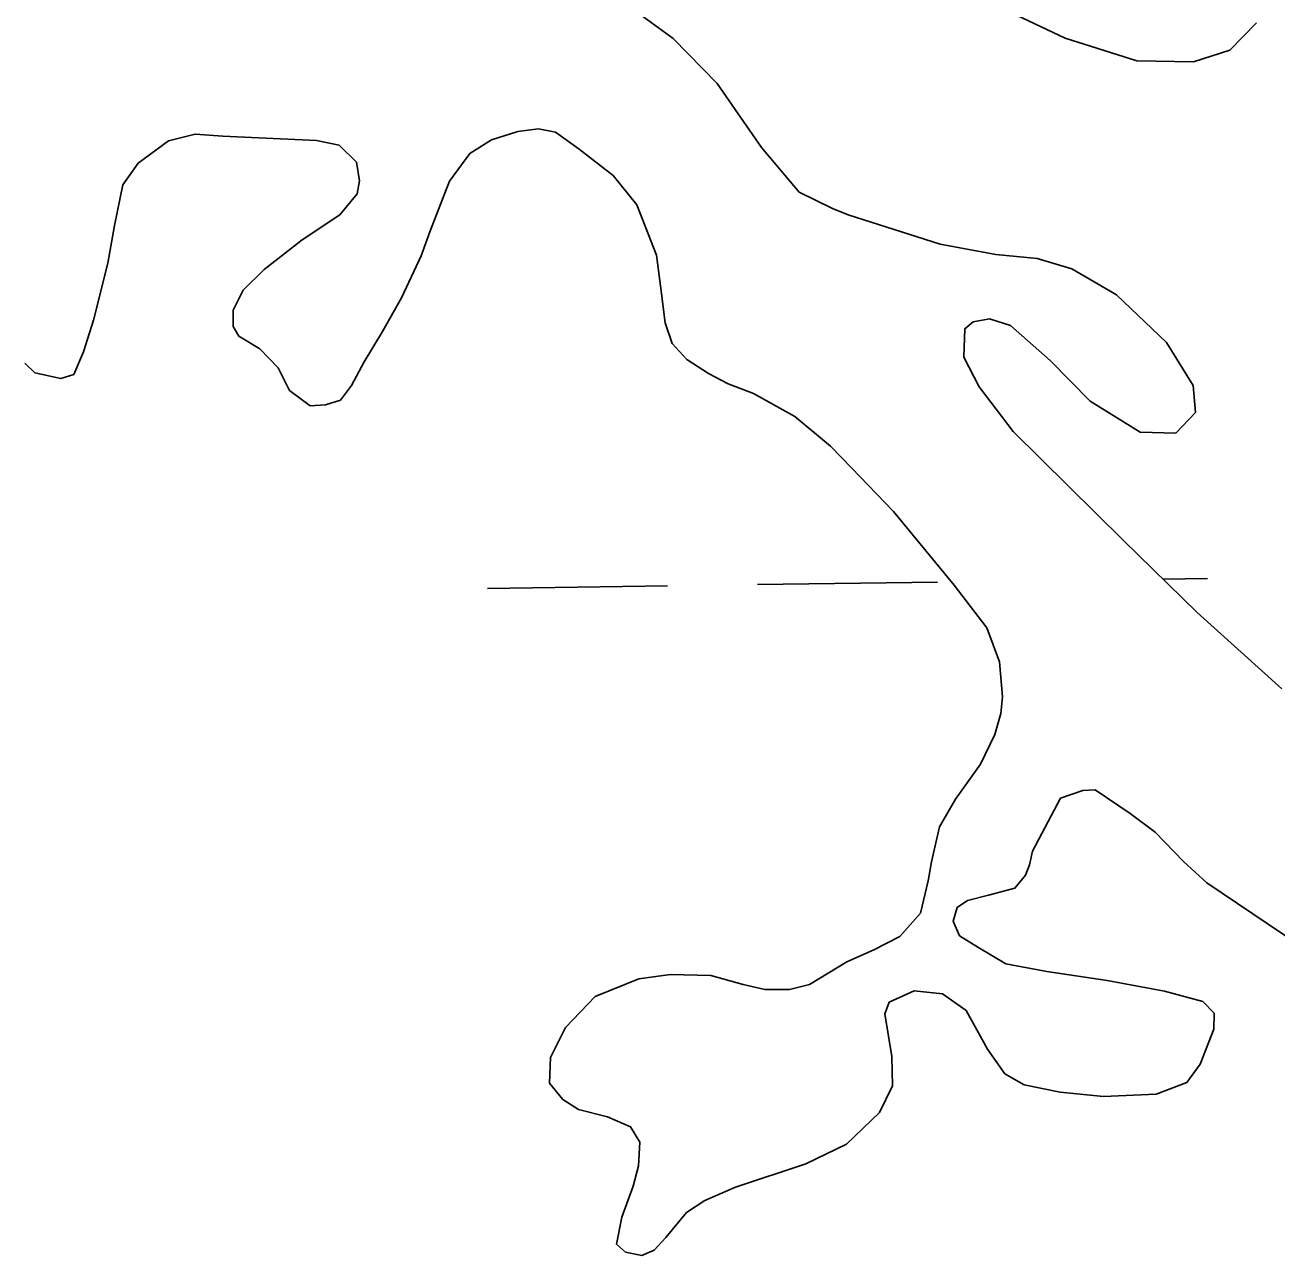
# Model space of a CAD drawing. Extents: x 3767014 to 3805179, y 361544 to 387384.
# Drawn here: x 3785304.8 to 3785527.3, y 367477.8 to 367697.8 of the extents above; entities that cross this region are included whole.
import ezdxf

# ---------------------------------------------------------------- set-up
doc = ezdxf.new("R2010")
doc.units = 0
for name, color, linetype in [('V-RIVR-EDGE', 7, 'Continuous'), ('V-TOPO-SHOR', 7, 'Continuous'), ('V-WETL-SWMP', 7, 'Continuous')]:
    doc.layers.add(name, color=color, linetype=linetype)

msp = doc.modelspace()

# ---------------------------------------------------------------- linework, layer by layer
at = {"layer": 'V-RIVR-EDGE'}
msp.add_spline([(3785266.865, 377529.211), (3785342.8, 377494.248), (3785391.258, 377467.439), (3785439.72, 377442.249), (3785475.246, 377418.707), (3785525.316, 377389.469), (3785575.383, 377359.422), (3785621.413, 377331.811), (3785722.351, 377269.288), (3785796.661, 377231.094), (3785852.385, 377199.415), (3785928.324, 377166.069), (3785964.678, 377149.804), (3786028.506, 377124.576), (3786060.018, 377113.175), (3786092.316, 377092.068), (3786117.34, 377073.405), (3786135.083, 377053.143), (3786154.458, 377039.347), (3786176.258, 377024.735), (3786206.946, 377006.867), (3786256.211, 376979.248), (3786328.098, 376942.677), (3786374.949, 376919.917), (3786491.265, 376862.208), (3786553.467, 376833.749), (3786619.713, 376805.279), (3786729.589, 376759.718), (3786796.656, 376736.099), (3786845.136, 376718.187), (3786867.767, 376712.469), (3787003.51, 376661.992), (3787089.16, 376631.048), (3787163.496, 376603.367), (3787230.559, 376578.13), (3787257.223, 376568.359), (3787300.044, 376551.27), (3787354.992, 376532.533), (3787409.127, 376512.181), (3787544.074, 376466.558), (3787612.756, 376442.126), (3787657.197, 376425.841), (3787730.724, 376398.162), (3787781.63, 376380.244), (3787834.96, 376361.511), (3787891.524, 376341.961), (3787940, 376322.432), (3787998.976, 376297.215), (3788050.697, 376281.721), (3788117.768, 376259.719), (3788176.757, 376240.164), (3788221.198, 376223.879), (3788259.981, 376209.226), (3788406.252, 376164.383), (3788541.215, 376125.23), (3788606.67, 376104.041), (3788679.39, 376077.173), (3788748.889, 376055.974), (3788871.693, 376005.528), (3788969.454, 375966.467), (3789047.013, 375933.926), (3789119.723, 375903.014), (3789155.253, 375881.09), (3789182.716, 375867.274), (3789214.225, 375854.256), (3789257.04, 375834.74), (3789281.286, 375828.21), (3789303.105, 375821.686), (3789328.955, 375809.491), (3789367.724, 375789.177), (3789414.577, 375767.225), (3789468.708, 375745.255), (3789509.105, 375728.981), (3789555.157, 375710.266), (3789585.849, 375694.015), (3789620.578, 375675.328), (3789681.97, 375646.062), (3789753.859, 375610.3), (3789792.633, 375591.603), (3789842.712, 375566.408), (3789897.64, 375539.584), (3789938.019, 375516.03), (3789968.727, 375506.25), (3790004.289, 375497.265), (3790030.972, 375494.773), (3790047.128, 375487.455), (3790077.007, 375469.589), (3790124.633, 375433.077), (3790192.442, 375382.768), (3790252.165, 375332.478), (3790290.91, 375302.459), (3790337.741, 375271.611), (3790406.357, 375220.491), (3790469.329, 375175.855), (3790570.248, 375106.054), (3790647.751, 375050.868), (3790691.367, 375028.115), (3790744.667, 374997.251), (3790806.838, 374955.852), (3790873.863, 374915.249), (3790932, 374877.903), (3791002.231, 374825.97), (3791052.265, 374782.175), (3791082.927, 374753.793), (3791131.331, 374705.149), (3791170.05, 374664.616), (3791192.631, 374638.681), (3791220.891, 374620.01), (3791288.67, 374557.569), (3791322.577, 374533.223), (3791362.944, 374504.817), (3791396.042, 374480.473), (3791434.785, 374449.645), (3791482.407, 374411.517), (3791534.052, 374365.291), (3791646.192, 374254.216), (3791707.514, 374196.644), (3791738.968, 374161.791), (3791773.65, 374123.694), (3791803.497, 374092.888), (3791829.321, 374070.18), (3791830.912, 374059.662), (3791837.316, 374032.958), (3791849.409, 374017.562), (3791884.123, 373992.405), (3791930.977, 373971.262), (3791954.393, 373955.838), (3791993.134, 373924.202), (3792026.979, 373874.785), (3792047.912, 373836.722), (3792063.186, 373799.482), (3792086.509, 373746.857), (3792112.249, 373690.181), (3792141.261, 373648.864), (3792158.993, 373624.558), (3792177.552, 373607.528), (3792214.702, 373586.409), (3792255.083, 373563.665), (3792301.119, 373538.48), (3792346.34, 373510.871), (3792382.671, 373485.71), (3792422.225, 373455.689), (3792479.537, 373411.875), (3792548.144, 373356.711), (3792619.168, 373298.307), (3792672.431, 373252.077), (3792709.534, 373212.357), (3792750.656, 373162.113), (3792839.385, 373068.08), (3792888.572, 373008.92), (3792945.027, 372945.699), (3792999.062, 372884.91), (3793053.898, 372820.884), (3793149.89, 372720.363), (3793208.761, 372653.092), (3793261.195, 372598.777), (3793315.232, 372538.796), (3793358.792, 372493.399), (3793409.592, 372432.618), (3793462.809, 372367.787), (3793498.283, 372323.219), (3793536.997, 372280.26), (3793578.124, 372232.443), (3793604.724, 372196.792), (3793668.438, 372125.466), (3793703.128, 372090.604), (3793760.41, 372034.66), (3793806.384, 371984.404), (3793839.438, 371942.268), (3793939.427, 371823.136), (3793981.333, 371763.186), (3794029.674, 371688.662), (3794050.609, 371651.408), (3794073.177, 371620.62), (3794178.796, 371488.535), (3794237.625, 371404.28), (3794268.243, 371358.106), (3794301.293, 371314.353), (3794332.724, 371269.794), (3794395.613, 371192), (3794429.476, 371149.862), (3794472.201, 371093.953), (3794523.788, 371024.274), (3794601.175, 370922.181), (3794640.679, 370871.942), (3794687.421, 370805.509), (3794733.389, 370752.828), (3794829.339, 370635.323), (3794895.463, 370557.521), (3794959.948, 370470.826), (3795013.158, 370403.569), (3795070.394, 370329.023), (3795159.854, 370203.448), (3795225.98, 370126.454), (3795296.13, 370041.363), (3795379.18, 369940.065), (3795459.001, 369841.201), (3795508.163, 369772.337), (3795554.103, 369708.333), (3795661.315, 369566.538), (3795715.338, 369500.897), (3795762.105, 369444.169), (3795798.366, 369390.703), (3795915.247, 369234.327), (3795963.601, 369165.465), (3796028.082, 369077.153), (3796043.387, 369052.853), (3796054.672, 369037.459), (3796077.242, 369007.48), (3796148.213, 368927.239), (3796183.677, 368878.627), (3796226.382, 368814.631), (3796275.531, 368740.105), (3796314.222, 368688.25), (3796353.714, 368633.158), (3796401.268, 368567.533), (3796456.873, 368487.33), (3796513.292, 368409.551), (3796545.533, 368365.8), (3796626.113, 368246.716), (3796670.449, 368188.377), (3796704.298, 368140.578), (3796751.041, 368074.145), (3796787.308, 368023.105), (3796838.907, 367958.278), (3796844.528, 367942.09), (3796845.295, 367925.104), (3796846.094, 367921.059), (3796852.559, 367919.425), (3796863.071, 367918.59), (3796875.166, 367904.003), (3796903.398, 367874.01), (3796931.629, 367844.017), (3796952.579, 367812.424), (3796982.392, 367767.87), (3797007.371, 367730.606), (3797037.194, 367690.095), (3797062.185, 367657.684), (3797075.869, 367631.77), (3797095.223, 367609.078), (3797126.665, 367569.372), (3797156.484, 367527.244), (3797212.099, 367451.085), (3797254.808, 367388.706), (3797302.183, 367327.228)], degree=3, dxfattribs=at)
at = {"layer": 'V-TOPO-SHOR'}
for points in [[(3785410.209, 367702.562), (3785419.97, 367695.392), (3785427.775, 367687.384), (3785435.664, 367676.02), (3785442.381, 367668.084), (3785448.282, 367665.167), (3785451.075, 367664.049), (3785467.408, 367658.822), (3785477.335, 367656.992), (3785484.662, 367656.285), (3785490.833, 367654.46), (3785498.753, 367649.813), (3785507.657, 367641.341), (3785512.388, 367633.751), (3785512.806, 367628.92), (3785509.339, 367625.276), (3785503.012, 367625.418), (3785494.081, 367630.927), (3785486.987, 367638.162), (3785479.917, 367644.409), (3785476.233, 367645.603), (3785473.282, 367645.035), (3785471.829, 367643.815), (3785471.657, 367638.771), (3785474.357, 367633.501), (3785480.384, 367625.549), (3785500.028, 367606.177), (3785513.091, 367593.358), (3785528.147, 367579.798)], [(3785523.644, 367698.15), (3785518.921, 367693.29), (3785512.452, 367691.255), (3785502.369, 367691.4), (3785489.625, 367695.433), (3785477.728, 367701.067)], [(3785341.753, 367644.218), (3785341.777, 367647.12), (3785343.528, 367650.649), (3785347.307, 367654.321), (3785354.047, 367659.615), (3785360.709, 367664.037), (3785363.81, 367667.789), (3785364.236, 367670.121), (3785363.673, 367673.396), (3785360.599, 367676.417), (3785356.609, 367677.285), (3785339.951, 367678.037), (3785335.007, 367678.397), (3785330.294, 367677.218), (3785324.879, 367673.214), (3785322.17, 367669.374), (3785320.701, 367662.177), (3785319.514, 367655.472), (3785316.958, 367645.347), (3785315.162, 367639.692), (3785313.423, 367635.682), (3785311.119, 367634.949), (3785306.546, 367635.995), (3785304.762, 367637.693)], [(3785486.419, 367529.563), (3785497.1, 367527.988), (3785507.305, 367526.112), (3785514.125, 367524.248), (3785516.109, 367522.17), (3785516.083, 367519.364), (3785513.625, 367513.111), (3785511.286, 367509.859), (3785505.822, 367507.791), (3785496.449, 367507.365), (3785488.787, 367508.143), (3785482.369, 367509.435), (3785478.934, 367511.383), (3785475.827, 367515.757), (3785472.077, 367522.63), (3785467.844, 367525.623), (3785462.8, 367526.174), (3785458.399, 367524.132), (3785457.58, 367522.08), (3785458.831, 367514.465), (3785458.96, 367509.245), (3785456.658, 367504.545), (3785450.799, 367498.886), (3785443.532, 367495.417), (3785431.058, 367491.239), (3785425.6, 367488.877), (3785422.364, 367486.766), (3785418.7, 367482.322), (3785416.628, 367480.044), (3785414.426, 367479.121), (3785411.508, 367479.727), (3785409.925, 367481.138), (3785410.873, 367485.902), (3785412.863, 367491.466), (3785413.838, 367495.068), (3785414.027, 367499.234), (3785412.409, 367502.001), (3785408.303, 367503.738), (3785403.142, 367505.061), (3785400.389, 367506.83), (3785397.995, 367509.771), (3785398.173, 367514.324), (3785400.848, 367519.614), (3785406.13, 367525.162), (3785413.89, 367528.256), (3785419.481, 367529.071), (3785426.644, 367528.86), (3785432.393, 367527.261), (3785436.284, 367526.391), (3785440.638, 367526.401), (3785444.196, 367527.263), (3785450.868, 367531.298), (3785455.654, 367533.448), (3785460.24, 367535.787), (3785463.91, 367539.94), (3785465.317, 367545.683), (3785465.911, 367549.084), (3785467.303, 367555.31), (3785470.183, 367560.219), (3785474.576, 367566.423), (3785477.154, 367571.711), (3785478.223, 367575.414), (3785478.537, 367578.42), (3785477.996, 367584.599), (3785475.721, 367590.638), (3785469.921, 367598.234), (3785459.148, 367611.319), (3785451.702, 367619.071), (3785447.929, 367622.944), (3785441.607, 367628.205), (3785434.251, 367632.28), (3785429.757, 367634.009), (3785426.229, 367635.856), (3785422.393, 367638.373), (3785419.806, 367641.212), (3785418.557, 367644.857), (3785417.717, 367651.417), (3785417, 367656.914), (3785413.49, 367665.825), (3785409.3, 367671.041), (3785403.281, 367675.731), (3785399.048, 367678.723), (3785396.033, 367679.325), (3785392.367, 367678.848), (3785387.665, 367677.375), (3785383.854, 367674.961), (3785380.202, 367670.031), (3785376.747, 367661.047), (3785375.209, 367656.752), (3785371.715, 367649.312), (3785368.285, 367643.325), (3785365.03, 367637.925), (3785362.814, 367633.71), (3785360.844, 367631.146), (3785358.157, 367630.304), (3785355.452, 367630.14), (3785351.804, 367632.858), (3785349.771, 367636.87), (3785346.494, 367640.272), (3785342.762, 367642.502), (3785341.753, 367644.218)], [(3785531.193, 367534.345), (3785514.86, 367545.359), (3785510.705, 367549.125), (3785505.642, 367554.321), (3785501.204, 367557.694), (3785495.005, 367561.897), (3785492.785, 367561.745), (3785488.85, 367560.389), (3785483.857, 367550.979), (3785483.337, 367548.548), (3785482.61, 367546.69), (3785480.73, 367544.419), (3785476.022, 367543.141), (3785472.272, 367542.179), (3785470.463, 367540.972), (3785469.751, 367538.535), (3785470.877, 367535.953), (3785474.121, 367533.905), (3785479.129, 367530.931), (3785486.419, 367529.563)]]:
    msp.add_lwpolyline(points, dxfattribs=at)
at = {"layer": 'V-WETL-SWMP'}
for p, q in [((3785330.295, 367677.217), (3785335.007, 367678.398)), ((3785335.007, 367678.398), (3785339.95, 367678.036)), ((3785387.664, 367677.376), (3785392.368, 367678.847)), ((3785392.368, 367678.847), (3785396.033, 367679.324)), ((3785396.033, 367679.324), (3785399.047, 367678.722)), ((3785399.047, 367678.722), (3785403.281, 367675.73)), ((3785324.88, 367673.213), (3785330.295, 367677.217)), ((3785339.95, 367678.036), (3785356.61, 367677.286)), ((3785356.61, 367677.286), (3785360.598, 367676.417)), ((3785360.598, 367676.417), (3785363.672, 367673.397)), ((3785383.854, 367674.96), (3785387.664, 367677.376)), ((3785380.202, 367670.032), (3785383.854, 367674.96)), ((3785403.281, 367675.73), (3785409.299, 367671.041)), ((3785322.169, 367669.373), (3785324.88, 367673.213)), ((3785363.672, 367673.397), (3785364.236, 367670.122)), ((3785320.702, 367662.178), (3785322.169, 367669.373)), ((3785364.236, 367670.122), (3785363.81, 367667.789)), ((3785376.748, 367661.046), (3785380.202, 367670.032)), ((3785409.299, 367671.041), (3785413.491, 367665.824)), ((3785363.81, 367667.789), (3785360.71, 367664.036)), ((3785413.491, 367665.824), (3785417.001, 367656.913)), ((3785360.71, 367664.036), (3785354.047, 367659.615)), ((3785319.513, 367655.472), (3785320.702, 367662.178)), ((3785375.209, 367656.751), (3785376.748, 367661.046)), ((3785354.047, 367659.615), (3785347.308, 367654.321)), ((3785371.716, 367649.312), (3785375.209, 367656.751)), ((3785417.001, 367656.913), (3785417.717, 367651.416)), ((3785316.957, 367645.347), (3785319.513, 367655.472)), ((3785347.308, 367654.321), (3785343.529, 367650.648)), ((3785343.529, 367650.648), (3785341.778, 367647.121)), ((3785417.717, 367651.416), (3785418.556, 367644.857)), ((3785341.778, 367647.121), (3785341.753, 367644.218)), ((3785368.284, 367643.326), (3785371.716, 367649.312)), ((3785315.162, 367639.692), (3785316.957, 367645.347)), ((3785341.753, 367644.218), (3785342.763, 367642.502)), ((3785365.031, 367637.924), (3785368.284, 367643.326)), ((3785418.556, 367644.857), (3785419.807, 367641.212)), ((3785342.763, 367642.502), (3785346.494, 367640.272)), ((3785419.807, 367641.212), (3785422.393, 367638.373)), ((3785313.423, 367635.682), (3785315.162, 367639.692)), ((3785346.494, 367640.272), (3785349.771, 367636.87)), ((3785422.393, 367638.373), (3785426.228, 367635.856)), ((3785304.762, 367637.693), (3785306.546, 367635.996)), ((3785306.546, 367635.996), (3785311.119, 367634.948)), ((3785349.771, 367636.87), (3785351.805, 367632.857)), ((3785362.814, 367633.709), (3785365.031, 367637.924)), ((3785311.119, 367634.948), (3785313.423, 367635.682)), ((3785426.228, 367635.856), (3785429.757, 367634.008)), ((3785429.757, 367634.008), (3785434.25, 367632.28)), ((3785351.805, 367632.857), (3785355.452, 367630.141)), ((3785360.845, 367631.145), (3785362.814, 367633.709)), ((3785434.25, 367632.28), (3785441.607, 367628.205)), ((3785355.452, 367630.141), (3785358.157, 367630.304)), ((3785358.157, 367630.304), (3785360.845, 367631.145)), ((3785441.607, 367628.205), (3785447.929, 367622.943)), ((3785447.929, 367622.943), (3785451.701, 367619.07)), ((3785451.701, 367619.07), (3785459.148, 367611.32)), ((3785459.148, 367611.32), (3785469.92, 367598.235)), ((3785434.962, 367598.334), (3785466.959, 367598.778)), ((3785469.92, 367598.235), (3785475.72, 367590.638)), ((3785507.001, 367599.334), (3785514.954, 367599.445)), ((3785386.967, 367597.667), (3785418.964, 367598.111)), ((3785475.72, 367590.638), (3785477.997, 367584.599)), ((3785477.997, 367584.599), (3785478.537, 367578.421)), ((3785478.537, 367578.421), (3785478.224, 367575.414)), ((3785478.224, 367575.414), (3785477.154, 367571.711)), ((3785477.154, 367571.711), (3785474.576, 367566.423)), ((3785474.576, 367566.423), (3785470.182, 367560.219)), ((3785483.858, 367550.978), (3785488.851, 367560.39)), ((3785488.851, 367560.39), (3785492.784, 367561.745)), ((3785492.784, 367561.745), (3785495.005, 367561.896)), ((3785495.005, 367561.896), (3785501.204, 367557.695)), ((3785470.182, 367560.219), (3785467.304, 367555.31)), ((3785501.204, 367557.695), (3785505.641, 367554.322)), ((3785467.304, 367555.31), (3785465.91, 367549.084)), ((3785505.641, 367554.322), (3785510.704, 367549.126)), ((3785483.338, 367548.547), (3785483.858, 367550.978)), ((3785465.91, 367549.084), (3785465.317, 367545.683)), ((3785482.61, 367546.691), (3785483.338, 367548.547)), ((3785510.704, 367549.126), (3785514.86, 367545.359)), ((3785465.317, 367545.683), (3785463.91, 367539.94)), ((3785480.731, 367544.419), (3785482.61, 367546.691)), ((3785514.86, 367545.359), (3785531.193, 367534.346)), ((3785472.272, 367542.178), (3785476.022, 367543.142)), ((3785476.022, 367543.142), (3785480.731, 367544.419)), ((3785469.75, 367538.536), (3785470.464, 367540.973)), ((3785470.464, 367540.973), (3785472.272, 367542.178)), ((3785463.91, 367539.94), (3785460.24, 367535.786)), ((3785470.878, 367535.952), (3785469.75, 367538.536)), ((3785474.121, 367533.904), (3785470.878, 367535.952)), ((3785460.24, 367535.786), (3785455.654, 367533.447)), ((3785479.129, 367530.931), (3785474.121, 367533.904)), ((3785455.654, 367533.447), (3785450.869, 367531.298)), ((3785450.869, 367531.298), (3785444.196, 367527.263)), ((3785486.419, 367529.563), (3785479.129, 367530.931)), ((3785497.1, 367527.989), (3785486.419, 367529.563)), ((3785413.889, 367528.256), (3785406.129, 367525.162)), ((3785419.481, 367529.071), (3785413.889, 367528.256)), ((3785426.645, 367528.861), (3785419.481, 367529.071)), ((3785432.393, 367527.262), (3785426.645, 367528.861)), ((3785436.285, 367526.39), (3785432.393, 367527.262)), ((3785444.196, 367527.263), (3785440.638, 367526.401)), ((3785507.305, 367526.112), (3785497.1, 367527.989)), ((3785406.129, 367525.162), (3785400.848, 367519.613)), ((3785440.638, 367526.401), (3785436.285, 367526.39)), ((3785458.399, 367524.131), (3785462.799, 367526.174)), ((3785462.799, 367526.174), (3785467.844, 367525.622)), ((3785467.844, 367525.622), (3785472.078, 367522.63)), ((3785514.124, 367524.249), (3785507.305, 367526.112)), ((3785457.579, 367522.079), (3785458.399, 367524.131)), ((3785472.078, 367522.63), (3785475.827, 367515.757)), ((3785516.11, 367522.17), (3785514.124, 367524.249)), ((3785458.831, 367514.466), (3785457.579, 367522.079)), ((3785516.083, 367519.363), (3785516.11, 367522.17)), ((3785400.848, 367519.613), (3785398.173, 367514.323)), ((3785513.625, 367513.111), (3785516.083, 367519.363)), ((3785398.173, 367514.323), (3785397.995, 367509.771)), ((3785458.96, 367509.245), (3785458.831, 367514.466)), ((3785475.827, 367515.757), (3785478.935, 367511.383)), ((3785478.935, 367511.383), (3785482.369, 367509.436)), ((3785511.287, 367509.86), (3785513.625, 367513.111)), ((3785397.995, 367509.771), (3785400.39, 367506.831)), ((3785456.658, 367504.544), (3785458.96, 367509.245)), ((3785482.369, 367509.436), (3785488.786, 367508.143)), ((3785505.823, 367507.79), (3785511.287, 367509.86)), ((3785488.786, 367508.143), (3785496.449, 367507.365)), ((3785496.449, 367507.365), (3785505.823, 367507.79)), ((3785400.39, 367506.831), (3785403.142, 367505.061)), ((3785403.142, 367505.061), (3785408.303, 367503.737)), ((3785408.303, 367503.737), (3785412.409, 367502)), ((3785450.799, 367498.885), (3785456.658, 367504.544)), ((3785412.409, 367502), (3785414.026, 367499.234)), ((3785414.026, 367499.234), (3785413.838, 367495.069)), ((3785443.532, 367495.416), (3785450.799, 367498.885)), ((3785413.838, 367495.069), (3785412.863, 367491.466)), ((3785431.057, 367491.238), (3785443.532, 367495.416)), ((3785412.863, 367491.466), (3785410.872, 367485.902)), ((3785425.601, 367488.878), (3785431.057, 367491.238)), ((3785422.364, 367486.766), (3785425.601, 367488.878)), ((3785410.872, 367485.902), (3785409.925, 367481.138)), ((3785418.7, 367482.322), (3785422.364, 367486.766)), ((3785409.925, 367481.138), (3785411.508, 367479.726)), ((3785416.628, 367480.045), (3785418.7, 367482.322)), ((3785411.508, 367479.726), (3785414.426, 367479.12)), ((3785414.426, 367479.12), (3785416.628, 367480.045))]:
    msp.add_line(p, q, dxfattribs=at)
for points in [[(3785528.147, 367579.798), (3785513.091, 367593.358), (3785500.029, 367606.176), (3785480.383, 367625.549), (3785474.357, 367633.502), (3785471.658, 367638.771), (3785471.83, 367643.814), (3785473.282, 367645.036), (3785476.232, 367645.602), (3785479.917, 367644.409), (3785486.987, 367638.162), (3785494.082, 367630.927), (3785503.012, 367625.417), (3785509.338, 367625.277), (3785512.805, 367628.919), (3785512.389, 367633.75), (3785507.657, 367641.34), (3785498.753, 367649.814), (3785490.833, 367654.46), (3785484.663, 367656.284), (3785477.334, 367656.992), (3785467.408, 367658.822), (3785451.076, 367664.05), (3785448.282, 367665.167), (3785442.381, 367668.084), (3785435.664, 367676.019), (3785427.775, 367687.384), (3785419.97, 367695.392), (3785410.209, 367702.561)], [(3785477.727, 367701.067), (3785489.624, 367695.433), (3785502.37, 367691.4), (3785512.451, 367691.254), (3785518.922, 367693.291), (3785523.643, 367698.15)]]:
    msp.add_lwpolyline(points, dxfattribs=at)

doc.saveas('drawing.dxf')
